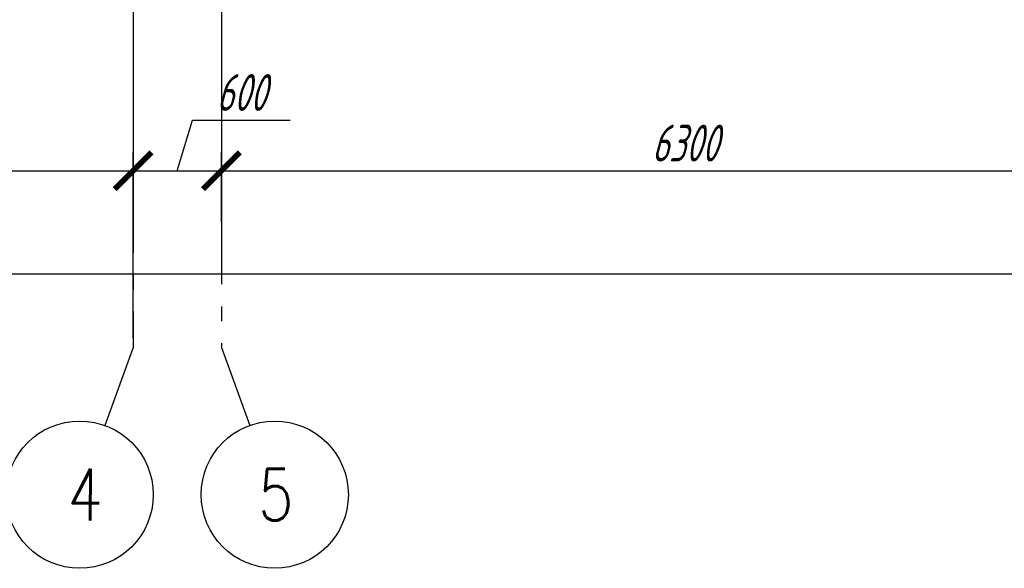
# Model space of a CAD drawing. Header units: millimetres. Extents: x 53645 to 137188, y 78097 to 135542.
# Tile 275 of 288: x 125907 to 132598, y 118677 to 122403. Entities that reach past the tile are written whole.
import ezdxf

# ---------------------------------------------------------------- set-up
doc = ezdxf.new("R2010")
doc.units = ezdxf.units.MM
doc.linetypes.add('CONTI', pattern=[0])
doc.linetypes.add('GOST2.303 5', pattern=[24, 20, -1.5, 1, -1.5])
doc.layers.add('axis_dim', color=40, linetype='CONTI')
doc.styles.add('GOST 2.304', font='CS_Gost2304.shx', dxfattribs={"width": 0.8, "oblique": 15})
doc.dimstyles.new('СПДС', dxfattribs={"dimscale": 100, "dimtxt": 2.5, "dimasz": 2.5, "dimexe": 1.25, "dimexo": 0.625, "dimtad": 1, "dimdec": 0, "dimtxsty": 'GOST 2.304', "dimblk": 'ARCHTICK', "dimblk1": 'ARCHTICK', "dimblk2": 'ARCHTICK', "dimcen": 2.5, "dimdle": 2, "dimadec": 0, "dimazin": 2, "dimtfac": 0.75, "dimtdec": 4, "dimtmove": 1, "dimatfit": 3, "dimfxl": 1, "dimtolj": 1, "dimarcsym": 1})

# ---------------------------------------------------------------- blocks, each defined once
blk = doc.blocks.new('_ArchTick')
at = {"color": 0, "linetype": 'ByBlock', "const_width": 0.15}
blk.add_lwpolyline([(-0.5, -0.5), (0.5, 0.5)], dxfattribs=at)
blk = doc.blocks.new('*D74')
at = {"layer": 'axis_dim', "color": 0, "linetype": 'Continuous', "lineweight": -2, "ltscale": 100, "transparency": 16777216}
for p, q in [((113277.3, 120239.9), (113277.3, 120802.4)), ((133577.7, 120413), (133577.7, 120802.4)), ((113077.3, 120677.4), (133777.7, 120677.4))]:
    blk.add_line(p, q, dxfattribs=at)
at = {"layer": 'Defpoints', "color": 0, "linetype": 'Continuous', "ltscale": 100, "transparency": 16777216}
for p in [(133577.7, 120677.4), (133577.7, 120350.5), (113277.3, 120177.4)]:
    blk.add_point(p, dxfattribs=at)
at = {"layer": 'axis_dim', "color": 0, "linetype": 'Continuous', "lineweight": -2, "ltscale": 100, "transparency": 16777216, "xscale": 250, "yscale": 250, "zscale": 250, "rotation": 180}
blk.add_blockref('_ArchTick', (113277.3, 120677.4), dxfattribs=at)
at = {"layer": 'axis_dim', "color": 0, "linetype": 'Continuous', "lineweight": -2, "ltscale": 100, "transparency": 16777216, "xscale": 250, "yscale": 250, "zscale": 250}
blk.add_blockref('_ArchTick', (133577.7, 120677.4), dxfattribs=at)
at = {"layer": 'axis_dim', "color": 0, "linetype": 'Continuous', "lineweight": -3, "ltscale": 100, "transparency": 16777216, "insert": (123427.5, 120864.9), "char_height": 250, "attachment_point": 5, "style": 'GOST 2.304'}
blk.add_mtext('\\A1;20300', dxfattribs=at)
blk = doc.blocks.new('*D77')
at = {"layer": 'axis_dim', "color": 0, "linetype": 'Continuous', "lineweight": -2, "ltscale": 100, "transparency": 16777216}
for p, q in [((122177.3, 120239.9), (122177.3, 121502.4)), ((126677.3, 120239.9), (126677.3, 121502.4)), ((121977.3, 121377.4), (126877.3, 121377.4))]:
    blk.add_line(p, q, dxfattribs=at)
at = {"layer": 'Defpoints', "color": 0, "linetype": 'Continuous', "ltscale": 100, "transparency": 16777216}
for p in [(126677.3, 121377.4), (122177.3, 120177.4), (126677.3, 120177.4)]:
    blk.add_point(p, dxfattribs=at)
at = {"layer": 'axis_dim', "color": 0, "linetype": 'Continuous', "lineweight": -2, "ltscale": 100, "transparency": 16777216, "xscale": 250, "yscale": 250, "zscale": 250, "rotation": 180}
blk.add_blockref('_ArchTick', (122177.3, 121377.4), dxfattribs=at)
at = {"layer": 'axis_dim', "color": 0, "linetype": 'Continuous', "lineweight": -2, "ltscale": 100, "transparency": 16777216, "xscale": 250, "yscale": 250, "zscale": 250}
blk.add_blockref('_ArchTick', (126677.3, 121377.4), dxfattribs=at)
at = {"layer": 'axis_dim', "color": 0, "linetype": 'Continuous', "lineweight": -3, "ltscale": 100, "transparency": 16777216, "insert": (124427.3, 121564.9), "char_height": 250, "attachment_point": 5, "style": 'GOST 2.304'}
blk.add_mtext('\\A1;4500', dxfattribs=at)
blk = doc.blocks.new('*D59')
at = {"layer": 'axis_dim', "color": 0, "linetype": 'Continuous', "lineweight": -2, "ltscale": 100, "transparency": 16777216}
for p, q in [((126977.5, 121377.4), (127080.6, 121721.2)), ((127080.6, 121721.2), (127745.5, 121721.2)), ((126677.3, 121030.7), (126677.3, 121502.4)), ((127277.7, 121030.7), (127277.7, 121502.4)), ((126477.3, 121377.4), (127477.7, 121377.4))]:
    blk.add_line(p, q, dxfattribs=at)
at = {"layer": 'Defpoints', "color": 0, "linetype": 'Continuous', "ltscale": 100, "transparency": 16777216}
for p in [(127277.7, 121377.4), (126677.3, 120968.2), (127277.7, 120968.2)]:
    blk.add_point(p, dxfattribs=at)
at = {"layer": 'axis_dim', "color": 0, "linetype": 'Continuous', "lineweight": -2, "ltscale": 100, "transparency": 16777216, "xscale": 250, "yscale": 250, "zscale": 250, "rotation": 180}
blk.add_blockref('_ArchTick', (126677.3, 121377.4), dxfattribs=at)
at = {"layer": 'axis_dim', "color": 0, "linetype": 'Continuous', "lineweight": -2, "ltscale": 100, "transparency": 16777216, "xscale": 250, "yscale": 250, "zscale": 250}
blk.add_blockref('_ArchTick', (127277.7, 121377.4), dxfattribs=at)
at = {"layer": 'axis_dim', "color": 0, "linetype": 'Continuous', "lineweight": -3, "ltscale": 100, "transparency": 16777216, "insert": (127413.1, 121908.7), "char_height": 250, "attachment_point": 5, "style": 'GOST 2.304'}
blk.add_mtext('\\A1;600', dxfattribs=at)
blk = doc.blocks.new('*D60')
at = {"layer": 'axis_dim', "color": 0, "linetype": 'Continuous', "lineweight": -2, "ltscale": 100, "transparency": 16777216}
for p, q in [((127277.7, 121030.7), (127277.7, 121502.4)), ((133577.7, 121030.7), (133577.7, 121502.4)), ((127077.7, 121377.4), (133777.7, 121377.4))]:
    blk.add_line(p, q, dxfattribs=at)
at = {"layer": 'Defpoints', "color": 0, "linetype": 'Continuous', "ltscale": 100, "transparency": 16777216}
for p in [(133577.7, 121377.4), (127277.7, 120968.2), (133577.7, 120968.2)]:
    blk.add_point(p, dxfattribs=at)
at = {"layer": 'axis_dim', "color": 0, "linetype": 'Continuous', "lineweight": -2, "ltscale": 100, "transparency": 16777216, "xscale": 250, "yscale": 250, "zscale": 250, "rotation": 180}
blk.add_blockref('_ArchTick', (127277.7, 121377.4), dxfattribs=at)
at = {"layer": 'axis_dim', "color": 0, "linetype": 'Continuous', "lineweight": -2, "ltscale": 100, "transparency": 16777216, "xscale": 250, "yscale": 250, "zscale": 250}
blk.add_blockref('_ArchTick', (133577.7, 121377.4), dxfattribs=at)
at = {"layer": 'axis_dim', "color": 0, "linetype": 'Continuous', "lineweight": -3, "ltscale": 100, "transparency": 16777216, "insert": (130427.7, 121564.9), "char_height": 250, "attachment_point": 5, "style": 'GOST 2.304'}
blk.add_mtext('\\A1;6300', dxfattribs=at)

msp = doc.modelspace()

# ---------------------------------------------------------------- linework, layer by layer
at = {"layer": 'axis_dim', "linetype": 'GOST2.303 5', "lineweight": 25, "ltscale": 100}
for points in [[(127277.7, 132206), (127277.7, 120177.4)], [(126677.3, 122821.4), (126677.3, 120177.4)], [(126677.3, 120177.4), (126485.2, 119647.5)], [(127277.7, 120177.4), (127469.8, 119647.5)]]:
    msp.add_lwpolyline(points, dxfattribs=at)
at = {"layer": 'axis_dim', "color": 18, "linetype": 'Continuous', "lineweight": 25, "ltscale": 100, "true_color": 0x000000}
for centre in [(126314.8, 119177.4), (127640.2, 119177.4)]:
    msp.add_circle(centre, 500, dxfattribs=at)

# ---------------------------------------------------------------- texts
at = {"layer": 'axis_dim', "color": 18, "linetype": 'Continuous', "lineweight": 25, "ltscale": 100, "true_color": 0x000000, "char_height": 350, "attachment_point": 1, "style": 'GOST 2.304'}
for s, insert, width in [('\\Fsimplex.shx;\\W0.8000000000;\\Q0.2617993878;\\T1.0000000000;\\o\\l4', (126230.6, 119352.4), 466.282), ('\\Fsimplex.shx;\\W0.8000000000;\\Q0.2617993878;\\T1.0000000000;\\o\\l5', (127527.2, 119352.4), 502.201)]:
    msp.add_mtext(s, dxfattribs=dict(at, insert=insert, width=width))

# ---------------------------------------------------------------- dimensions: what is measured, and where the dimension line sits
at = {"layer": 'axis_dim', "color": 18, "linetype": 'Continuous', "lineweight": -3, "ltscale": 100, "true_color": 0x000000}
for base, p1, p2, picture, middle in [((127277.7, 121377.4), (126677.3, 120968.2), (127277.7, 120968.2), '*D59', (127143.1, 121908.7)), ((126677.3, 121377.4), (122177.3, 120177.4), (126677.3, 120177.4), '*D77', (124427.3, 121564.9)), ((133577.7, 121377.4), (127277.7, 120968.2), (133577.7, 120968.2), '*D60', (130427.7, 121564.9)), ((133577.7, 120677.4), (113277.3, 120177.4), (133577.7, 120350.5), '*D74', (123427.5, 120864.9))]:
    dim = msp.add_linear_dim(base=base, p1=p1, p2=p2, dimstyle='СПДС', override={"dimscale": 100, "dimsah": 1}, dxfattribs=at)
    dim.commit()
    dim.dimension.update_dxf_attribs({"geometry": picture, "text_midpoint": middle})

doc.saveas('drawing.dxf')
